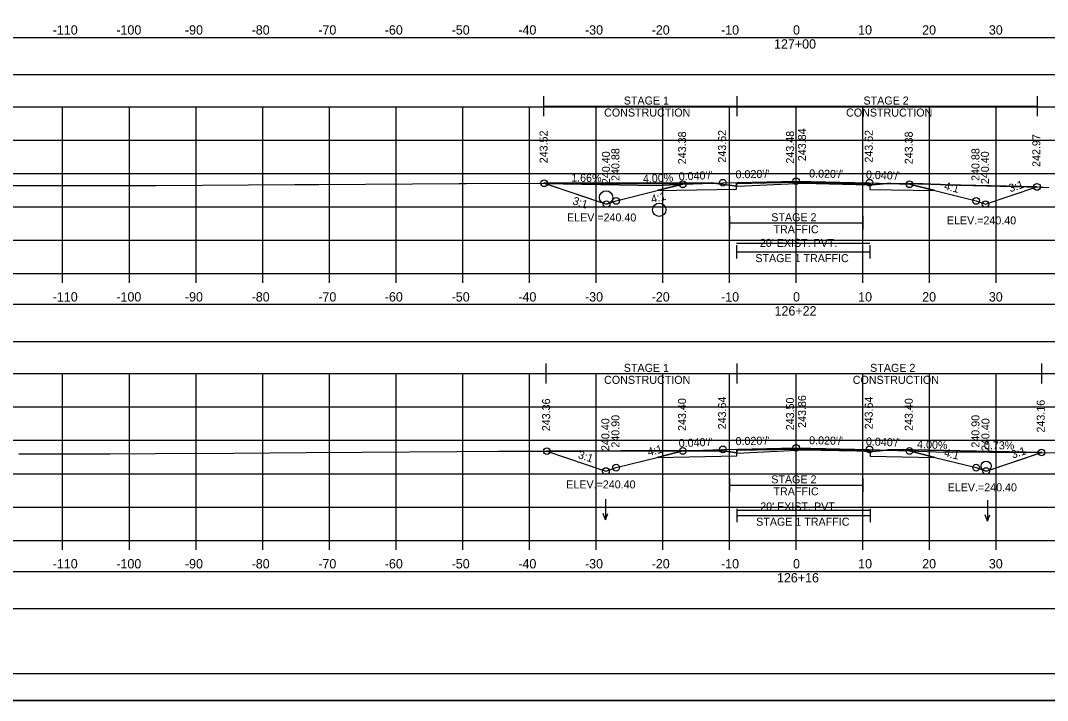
# Model space of a CAD drawing. Extents: x 1369627 to 1374022, y 380035 to 398173.
# Drawn here: x 1370062.9 to 1370216.9, y 382168.3 to 382270.1 of the extents above; entities that cross this region are included whole.
import ezdxf

# ---------------------------------------------------------------- set-up
doc = ezdxf.new("R2010")
doc.units = 0
for name, color, linetype in [('Default', 7, 'Continuous'), ('R_Alt Surface', 7, 'Continuous'), ('R_Axis', 7, 'Continuous'), ('R_Axis Annot', 7, 'Continuous'), ('R_Border', 7, 'Continuous'), ('R_Border Notes', 7, 'Continuous'), ('R_Drive', 7, 'Continuous'), ('R_Exist Surface', 7, 'Continuous'), ('R_Fin Surface', 7, 'Continuous'), ('R_Grid', 7, 'Continuous'), ('R_MOT', 7, 'Continuous'), ('R_No Plot', 7, 'Continuous'), ('R_Water', 7, 'Continuous'), ('R_Water Annot', 7, 'Continuous'), ('R_Xsect Elev', 7, 'Continuous'), ('R_Xsect Slope', 7, 'Continuous'), ('T_Vehicle Path Lt Minor', 7, 'Continuous'), ('T_Vehicle Path Rt', 7, 'Continuous')]:
    doc.layers.add(name, color=color, linetype=linetype)

msp = doc.modelspace()

# ---------------------------------------------------------------- linework, layer by layer
at = {"layer": 'Default'}
for points in [[(1370029.24, 382262.05), (1370329.24, 382262.05), (1370329.24, 382267.57), (1370029.24, 382267.57)], [(1370029.24, 382222.06), (1370329.24, 382222.06), (1370329.24, 382227.58), (1370029.24, 382227.58)], [(1370029.24, 382182.02), (1370329.24, 382182.02), (1370329.24, 382187.54), (1370029.24, 382187.54)]]:
    msp.add_lwpolyline(points, close=True, dxfattribs=at)
at = {"layer": 'R_Alt Surface'}
for points in [[(1370158.41, 382244.66), (1370170.29, 382244.9), (1370170.29, 382245.73), (1370179.24, 382245.91), (1370190.29, 382245.69), (1370190.29, 382244.85), (1370200.07, 382244.66)], [(1370158.41, 382204.68), (1370170.36, 382204.92), (1370170.36, 382205.75), (1370179.24, 382205.93), (1370190.36, 382205.71), (1370190.36, 382204.87), (1370200.07, 382204.68)]]:
    msp.add_lwpolyline(points, dxfattribs=at)
at = {"layer": 'R_Axis'}
for p, q in [((1370029.24, 382232.24), (1370329.24, 382232.24)), ((1370069.24, 382230.84), (1370069.24, 382232.24)), ((1370079.24, 382230.84), (1370079.24, 382232.24)), ((1370089.24, 382230.84), (1370089.24, 382232.24)), ((1370099.24, 382230.84), (1370099.24, 382232.24)), ((1370109.24, 382230.84), (1370109.24, 382232.24)), ((1370119.24, 382230.84), (1370119.24, 382232.24)), ((1370129.24, 382230.84), (1370129.24, 382232.24)), ((1370139.24, 382230.84), (1370139.24, 382232.24)), ((1370149.24, 382230.84), (1370149.24, 382232.24)), ((1370159.24, 382230.84), (1370159.24, 382232.24)), ((1370169.24, 382230.84), (1370169.24, 382232.24)), ((1370179.24, 382230.84), (1370179.24, 382232.24)), ((1370189.24, 382230.84), (1370189.24, 382232.24)), ((1370199.24, 382230.84), (1370199.24, 382232.24)), ((1370209.24, 382230.84), (1370209.24, 382232.24)), ((1370029.24, 382192.24), (1370329.24, 382192.24)), ((1370069.24, 382190.84), (1370069.24, 382192.24)), ((1370079.24, 382190.84), (1370079.24, 382192.24)), ((1370089.24, 382190.84), (1370089.24, 382192.24)), ((1370099.24, 382190.84), (1370099.24, 382192.24)), ((1370109.24, 382190.84), (1370109.24, 382192.24)), ((1370119.24, 382190.84), (1370119.24, 382192.24)), ((1370129.24, 382190.84), (1370129.24, 382192.24)), ((1370139.24, 382190.84), (1370139.24, 382192.24)), ((1370149.24, 382190.84), (1370149.24, 382192.24)), ((1370159.24, 382190.84), (1370159.24, 382192.24)), ((1370169.24, 382190.84), (1370169.24, 382192.24)), ((1370179.24, 382190.84), (1370179.24, 382192.24)), ((1370189.24, 382190.84), (1370189.24, 382192.24)), ((1370199.24, 382190.84), (1370199.24, 382192.24)), ((1370209.24, 382190.84), (1370209.24, 382192.24))]:
    msp.add_line(p, q, dxfattribs=at)
at = {"layer": 'R_Border'}
msp.add_line((1370337.42, 382172.24), (1370021.24, 382172.24), dxfattribs=at)
at = {"layer": 'R_Drive'}
for p, q in [((1370158.24, 382245.45), (1370141.41, 382245.73)), ((1370162.24, 382245.61), (1370158.24, 382245.45)), ((1370196.24, 382205.67), (1370200.24, 382205.51)), ((1370200.24, 382205.51), (1370216.12, 382205.39))]:
    msp.add_line(p, q, dxfattribs=at)
at = {"layer": 'R_Exist Surface'}
for points in [[(1370055.95, 382245.43), (1370068.47, 382245.43), (1370069.6, 382245.44), (1370082.1, 382245.45), (1370083.25, 382245.45), (1370104.05, 382245.59), (1370105.99, 382245.59), (1370107.66, 382245.6), (1370128.73, 382245.73), (1370129.78, 382245.75), (1370147.94, 382245.76), (1370149.07, 382245.76), (1370166.91, 382245.77), (1370170.37, 382245.31), (1370170.39, 382245.31), (1370170.39, 382245.31), (1370170.4, 382245.31), (1370170.4, 382245.31), (1370170.4, 382245.31), (1370170.46, 382245.31), (1370180.29, 382245.76), (1370184.21, 382245.69), (1370190.58, 382245.52), (1370192.91, 382245.73), (1370197.61, 382245.68), (1370198.28, 382245.66), (1370199.46, 382245.62), (1370200.88, 382245.57), (1370201.67, 382245.54), (1370215.94, 382245.19), (1370216.3, 382245.18), (1370217.16, 382245.13)], [(1370062.67, 382205.21), (1370069.54, 382205.22), (1370076.37, 382205.23), (1370083.18, 382205.24), (1370094.83, 382205.31), (1370105.74, 382205.39), (1370114.13, 382205.45), (1370128.37, 382205.54), (1370134.6, 382205.59), (1370147.2, 382205.6), (1370152.96, 382205.64), (1370166.13, 382205.66), (1370168.37, 382205.67), (1370170.33, 382205.34), (1370170.42, 382205.3), (1370175.42, 382205.56), (1370180.36, 382205.79), (1370188.33, 382205.64), (1370190.66, 382205.58), (1370193.36, 382205.83), (1370195.32, 382205.84), (1370195.75, 382205.83), (1370195.99, 382205.83), (1370196.5, 382205.81), (1370218.35, 382205.35)]]:
    msp.add_lwpolyline(points, dxfattribs=at)
at = {"layer": 'R_Fin Surface'}
for points in [[(1370141.47, 382245.76), (1370150.82, 382242.64), (1370152.24, 382243.11), (1370158.41, 382244.66), (1370162.24, 382245.61), (1370168.24, 382245.85), (1370179.24, 382246.07), (1370190.24, 382245.85), (1370196.24, 382245.61), (1370200.07, 382244.66), (1370206.24, 382243.11), (1370207.66, 382242.64), (1370215.37, 382245.21)], [(1370141.85, 382205.6), (1370150.73, 382202.63), (1370152.24, 382203.14), (1370158.41, 382204.68), (1370162.24, 382205.64), (1370168.24, 382205.88), (1370179.24, 382206.1), (1370190.24, 382205.88), (1370196.24, 382205.64), (1370200.07, 382204.68), (1370206.24, 382203.14), (1370207.74, 382202.63), (1370216.03, 382205.4)]]:
    msp.add_lwpolyline(points, dxfattribs=at)
at = {"layer": 'R_Grid'}
for p, q in [((1370029.24, 382257.24), (1370329.24, 382257.24)), ((1370069.24, 382232.24), (1370069.24, 382257.24)), ((1370079.24, 382232.24), (1370079.24, 382257.24)), ((1370089.24, 382232.24), (1370089.24, 382257.24)), ((1370099.24, 382232.24), (1370099.24, 382257.24)), ((1370109.24, 382232.24), (1370109.24, 382257.24)), ((1370119.24, 382232.24), (1370119.24, 382257.24)), ((1370129.24, 382232.24), (1370129.24, 382257.24)), ((1370139.24, 382232.24), (1370139.24, 382257.24)), ((1370149.24, 382232.24), (1370149.24, 382257.24)), ((1370159.24, 382232.24), (1370159.24, 382257.24)), ((1370169.24, 382232.24), (1370169.24, 382257.24)), ((1370179.24, 382232.24), (1370179.24, 382257.24)), ((1370189.24, 382232.24), (1370189.24, 382257.24)), ((1370199.24, 382232.24), (1370199.24, 382257.24)), ((1370209.24, 382232.24), (1370209.24, 382257.24)), ((1370029.24, 382252.24), (1370329.24, 382252.24)), ((1370029.24, 382247.24), (1370329.24, 382247.24)), ((1370029.24, 382242.24), (1370329.24, 382242.24)), ((1370029.24, 382237.24), (1370329.24, 382237.24)), ((1370029.24, 382232.24), (1370329.24, 382232.24)), ((1370029.24, 382217.24), (1370329.24, 382217.24)), ((1370069.24, 382192.24), (1370069.24, 382217.24)), ((1370079.24, 382192.24), (1370079.24, 382217.24)), ((1370089.24, 382192.24), (1370089.24, 382217.24)), ((1370099.24, 382192.24), (1370099.24, 382217.24)), ((1370109.24, 382192.24), (1370109.24, 382217.24)), ((1370119.24, 382192.24), (1370119.24, 382217.24)), ((1370129.24, 382192.24), (1370129.24, 382217.24)), ((1370139.24, 382192.24), (1370139.24, 382217.24)), ((1370149.24, 382192.24), (1370149.24, 382217.24)), ((1370159.24, 382192.24), (1370159.24, 382217.24)), ((1370169.24, 382192.24), (1370169.24, 382217.24)), ((1370179.24, 382192.24), (1370179.24, 382217.24)), ((1370189.24, 382192.24), (1370189.24, 382217.24)), ((1370199.24, 382192.24), (1370199.24, 382217.24)), ((1370209.24, 382192.24), (1370209.24, 382217.24)), ((1370029.24, 382212.24), (1370329.24, 382212.24)), ((1370029.24, 382207.24), (1370329.24, 382207.24)), ((1370029.24, 382202.24), (1370329.24, 382202.24)), ((1370029.24, 382197.24), (1370329.24, 382197.24)), ((1370029.24, 382192.24), (1370329.24, 382192.24))]:
    msp.add_line(p, q, dxfattribs=at)
at = {"layer": 'R_MOT'}
for p, q in [((1370141.41, 382255.81), (1370141.41, 382258.81)), ((1370170.42, 382255.81), (1370170.42, 382258.81)), ((1370215.43, 382255.81), (1370215.43, 382258.81)), ((1370141.41, 382257.31), (1370215.43, 382257.31)), ((1370169.24, 382240.81), (1370169.24, 382238.81)), ((1370189.24, 382240.81), (1370189.24, 382238.81)), ((1370169.24, 382239.81), (1370189.24, 382239.81)), ((1370170.29, 382236.48), (1370170.29, 382234.48)), ((1370190.29, 382236.48), (1370190.29, 382234.48)), ((1370170.29, 382235.48), (1370190.29, 382235.48)), ((1370141.75, 382215.75), (1370141.75, 382218.75)), ((1370170.42, 382215.75), (1370170.42, 382218.75)), ((1370216.12, 382215.75), (1370216.12, 382218.75)), ((1370141.75, 382217.25), (1370216.12, 382217.25)), ((1370169.24, 382201.53), (1370169.24, 382199.53)), ((1370189.24, 382201.53), (1370189.24, 382199.53)), ((1370169.24, 382200.53), (1370189.24, 382200.53)), ((1370170.36, 382196.97), (1370170.36, 382194.97)), ((1370190.36, 382196.97), (1370190.36, 382194.97)), ((1370170.36, 382195.97), (1370190.36, 382195.97))]:
    msp.add_line(p, q, dxfattribs=at)
at = {"layer": 'R_No Plot'}
msp.add_line((1370008.84, 382168.26), (1370342.17, 382168.26), dxfattribs=at)
for points in [[(1370008.83, 382381.59), (1370342.17, 382381.59), (1370342.17, 382168.25), (1370008.83, 382168.25)], [(1370255.16, 382377.7), (1370274.78, 382377.7), (1370274.78, 382367.82), (1370290.89, 382367.82), (1370314.09, 382367.82), (1370314.09, 382335.15), (1370337.3, 382335.15), (1370337.42, 382172.24), (1370021.24, 382172.24), (1370021.24, 382377.7)]]:
    msp.add_lwpolyline(points, close=True, dxfattribs=at)
for points in [[(1370170.29, 382236.76), (1370190.29, 382236.76)], [(1370170.36, 382196.79), (1370190.36, 382196.79)]]:
    msp.add_lwpolyline(points, dxfattribs=at)
for centre, radius in [((1370141.47, 382245.76), 0.5), ((1370162.24, 382245.61), 0.5), ((1370168.24, 382245.85), 0.5), ((1370179.24, 382246.07), 0.5), ((1370190.24, 382245.85), 0.5), ((1370196.24, 382245.61), 0.5), ((1370215.37, 382245.21), 0.5), ((1370150.82, 382242.64), 0.5), ((1370152.24, 382243.11), 0.5), ((1370158.72, 382241.79), 1), ((1370206.24, 382243.11), 0.5), ((1370207.66, 382242.64), 0.5), ((1370141.85, 382205.6), 0.5), ((1370162.24, 382205.64), 0.5), ((1370168.24, 382205.88), 0.5), ((1370179.24, 382206.1), 0.5), ((1370190.24, 382205.88), 0.5), ((1370196.24, 382205.64), 0.5), ((1370216.03, 382205.4), 0.5), ((1370150.73, 382202.63), 0.5), ((1370152.24, 382203.14), 0.5), ((1370206.24, 382203.14), 0.5), ((1370207.74, 382202.63), 0.5)]:
    msp.add_circle(centre, radius, dxfattribs=at)
at = {"layer": 'R_Water'}
for centre, radius in [((1370150.75, 382243.64), 1), ((1370207.74, 382203.38), 0.75)]:
    msp.add_circle(centre, radius, dxfattribs=at)
at = {"layer": 'R_Water Annot'}
for p, q in [((1370150.68, 382198.44), (1370150.68, 382195.3)), ((1370207.95, 382198.27), (1370207.95, 382195.13)), ((1370150.68, 382195.3), (1370150.33, 382196.26)), ((1370150.68, 382195.3), (1370151.03, 382196.26)), ((1370207.95, 382195.13), (1370207.6, 382196.09)), ((1370207.95, 382195.13), (1370208.3, 382196.09))]:
    msp.add_line(p, q, dxfattribs=at)
at = {"layer": 'R_Xsect Elev'}
for p, q in [((1370179.24, 382245.71), (1370179.24, 382255.71)), ((1370179.24, 382205.74), (1370179.24, 382215.74))]:
    msp.add_line(p, q, dxfattribs=at)
at = {"layer": 'T_Vehicle Path Lt Minor'}
for p, q in [((1370141.41, 382245.76), (1370158.24, 382245.48)), ((1370158.24, 382245.48), (1370162.24, 382245.64)), ((1370162.24, 382245.64), (1370165.6, 382245.77)), ((1370193.02, 382205.8), (1370196.24, 382205.67)), ((1370195.99, 382205.83), (1370195.75, 382205.83)), ((1370196.5, 382205.81), (1370195.99, 382205.83)), ((1370196.24, 382205.67), (1370200.24, 382205.51)), ((1370216.12, 382205.39), (1370196.5, 382205.81)), ((1370200.24, 382205.51), (1370216.12, 382205.39))]:
    msp.add_line(p, q, dxfattribs=at)
for points in [[(1370165.6, 382245.77), (1370149.07, 382245.76), (1370147.94, 382245.76), (1370141.41, 382245.76)], [(1370195.75, 382205.83), (1370195.32, 382205.84), (1370193.36, 382205.83), (1370193.02, 382205.8)]]:
    msp.add_lwpolyline(points, dxfattribs=at)
at = {"layer": 'T_Vehicle Path Rt'}
for p, q in [((1370141.47, 382245.76), (1370141.54, 382245.73)), ((1370141.54, 382245.73), (1370158.24, 382245.45)), ((1370158.24, 382245.45), (1370141.54, 382245.73)), ((1370141.54, 382245.73), (1370150.82, 382242.64)), ((1370158.24, 382245.45), (1370162.24, 382245.61)), ((1370162.24, 382245.61), (1370158.24, 382245.45)), ((1370162.24, 382245.61), (1370158.41, 382244.66)), ((1370162.24, 382245.61), (1370166.13, 382245.77)), ((1370166.13, 382245.77), (1370162.24, 382245.61)), ((1370190.29, 382245.53), (1370190.29, 382245.69)), ((1370190.29, 382245.53), (1370190.29, 382244.85)), ((1370193.45, 382245.73), (1370196.24, 382245.61)), ((1370190.29, 382244.85), (1370200.07, 382244.66)), ((1370162.74, 382205.66), (1370152.96, 382205.64)), ((1370162.24, 382205.64), (1370158.41, 382204.68)), ((1370162.74, 382205.66), (1370162.24, 382205.64)), ((1370190.36, 382205.59), (1370190.36, 382205.71)), ((1370190.36, 382205.59), (1370190.36, 382204.87)), ((1370196.24, 382205.64), (1370192.78, 382205.77)), ((1370200.07, 382204.68), (1370196.24, 382205.64)), ((1370190.36, 382204.87), (1370200.07, 382204.68))]:
    msp.add_line(p, q, dxfattribs=at)
for points in [[(1370166.13, 382245.77), (1370149.07, 382245.76), (1370147.94, 382245.76), (1370141.47, 382245.76)], [(1370150.82, 382242.64), (1370152.24, 382243.11), (1370158.41, 382244.66), (1370162.24, 382245.61)], [(1370170.29, 382245.32), (1370166.91, 382245.77), (1370166.13, 382245.77)], [(1370190.29, 382245.69), (1370179.24, 382245.91), (1370170.29, 382245.73), (1370170.29, 382245.32)], [(1370170.29, 382245.32), (1370170.37, 382245.31), (1370170.39, 382245.31), (1370170.46, 382245.31), (1370180.29, 382245.76), (1370184.21, 382245.69), (1370190.24, 382245.53), (1370190.29, 382245.53)], [(1370193.45, 382245.73), (1370192.91, 382245.73), (1370190.58, 382245.52), (1370190.29, 382245.53)], [(1370215.37, 382245.21), (1370201.67, 382245.54), (1370200.88, 382245.57), (1370199.46, 382245.62), (1370198.28, 382245.66), (1370197.61, 382245.68), (1370193.45, 382245.73)], [(1370200.07, 382244.66), (1370196.24, 382245.61), (1370193.45, 382245.73)], [(1370196.24, 382245.61), (1370200.07, 382244.66), (1370206.24, 382243.11), (1370207.66, 382242.64), (1370215.37, 382245.21)], [(1370158.41, 382244.66), (1370170.29, 382244.9), (1370170.29, 382245.32)], [(1370141.85, 382205.6), (1370150.73, 382202.63), (1370152.24, 382203.14), (1370158.41, 382204.68), (1370162.24, 382205.64), (1370162.74, 382205.66)], [(1370152.96, 382205.64), (1370147.2, 382205.6), (1370141.85, 382205.6)], [(1370170.36, 382205.33), (1370170.33, 382205.34), (1370168.37, 382205.67), (1370166.13, 382205.66), (1370162.74, 382205.66)], [(1370190.36, 382205.71), (1370179.24, 382205.93), (1370170.36, 382205.75), (1370170.36, 382205.33)], [(1370170.36, 382205.33), (1370170.42, 382205.3), (1370175.42, 382205.56), (1370180.36, 382205.79), (1370188.33, 382205.64), (1370190.36, 382205.59)], [(1370192.78, 382205.77), (1370190.66, 382205.58), (1370190.36, 382205.59)], [(1370216.03, 382205.4), (1370196.5, 382205.81), (1370195.99, 382205.83), (1370195.75, 382205.83), (1370195.32, 382205.84), (1370193.36, 382205.83), (1370192.78, 382205.77)], [(1370192.78, 382205.77), (1370196.24, 382205.64), (1370200.07, 382204.68), (1370206.24, 382203.14), (1370207.74, 382202.63), (1370216.02, 382205.39), (1370216.03, 382205.4)], [(1370158.41, 382204.68), (1370170.36, 382204.92), (1370170.36, 382205.33)]]:
    msp.add_lwpolyline(points, dxfattribs=at)

# ---------------------------------------------------------------- texts
at = {"layer": 'R_Axis Annot'}
for s, height, p in [('-110', 1.4, (1370067.75, 382268.04)), ('-100', 1.4, (1370077.29, 382268.04)), ('-90', 1.4, (1370087.58, 382268.04)), ('-80', 1.4, (1370097.58, 382268.04)), ('-70', 1.4, (1370107.58, 382268.04)), ('-60', 1.4, (1370117.55, 382268.04)), ('-50', 1.4, (1370127.58, 382268.04)), ('-40', 1.4, (1370137.58, 382268.04)), ('-30', 1.4, (1370147.58, 382268.04)), ('-20', 1.4, (1370157.58, 382268.04)), ('-10', 1.4, (1370167.98, 382268.04)), ('0', 1.4, (1370178.78, 382268.04)), ('10', 1.4, (1370188.55, 382268.04)), ('20', 1.4, (1370198.15, 382268.04)), ('30', 1.4, (1370208.15, 382268.04)), ('127+00', 1.4, (1370175.93, 382265.94)), ("20' EXIST. PVT.", 1.2, (1370173.8, 382236.23)), ('-110', 1.4, (1370067.75, 382228.04)), ('-100', 1.4, (1370077.29, 382228.04)), ('-90', 1.4, (1370087.58, 382228.04)), ('-80', 1.4, (1370097.58, 382228.04)), ('-70', 1.4, (1370107.58, 382228.04)), ('-60', 1.4, (1370117.55, 382228.04)), ('-50', 1.4, (1370127.58, 382228.04)), ('-40', 1.4, (1370137.58, 382228.04)), ('-30', 1.4, (1370147.58, 382228.04)), ('-20', 1.4, (1370157.58, 382228.04)), ('-10', 1.4, (1370167.98, 382228.04)), ('0', 1.4, (1370178.78, 382228.04)), ('10', 1.4, (1370188.55, 382228.04)), ('20', 1.4, (1370198.15, 382228.04)), ('30', 1.4, (1370208.15, 382228.04)), ('126+22', 1.4, (1370176.01, 382225.94)), ("20' EXIST. PVT.", 1.2, (1370173.86, 382196.73)), ('-110', 1.4, (1370067.75, 382188.04)), ('-100', 1.4, (1370077.29, 382188.04)), ('-90', 1.4, (1370087.58, 382188.04)), ('-80', 1.4, (1370097.58, 382188.04)), ('-70', 1.4, (1370107.58, 382188.04)), ('-60', 1.4, (1370117.55, 382188.04)), ('-50', 1.4, (1370127.58, 382188.04)), ('-40', 1.4, (1370137.58, 382188.04)), ('-30', 1.4, (1370147.58, 382188.04)), ('-20', 1.4, (1370157.58, 382188.04)), ('-10', 1.4, (1370167.98, 382188.04)), ('0', 1.4, (1370178.78, 382188.04)), ('10', 1.4, (1370188.55, 382188.04)), ('20', 1.4, (1370198.15, 382188.04)), ('30', 1.4, (1370208.15, 382188.04)), ('126+16', 1.4, (1370176.37, 382185.94))]:
    msp.add_text(s, height=height, dxfattribs=at).set_placement(p)
at = {"layer": 'R_Border Notes'}
for p in [(1370144.88, 382240.04), (1370201.85, 382239.6), (1370144.77, 382200.03), (1370201.97, 382199.59)]:
    msp.add_text('ELEV.=240.40', height=1.2, dxfattribs=at).set_placement(p)
at = {"layer": 'R_MOT'}
for s, p in [('STAGE 1', (1370153.4, 382257.56)), ('STAGE 2', (1370189.35, 382257.56)), ('CONSTRUCTION', (1370150.45, 382255.76)), ('CONSTRUCTION', (1370186.74, 382255.76)), ('STAGE 2', (1370175.52, 382240.07)), ('TRAFFIC', (1370175.85, 382238.27)), ('STAGE 1 TRAFFIC', (1370173.13, 382233.94)), ('STAGE 1', (1370153.4, 382217.5)), ('STAGE 2', (1370190.35, 382217.5)), ('CONSTRUCTION', (1370150.45, 382215.7)), ('CONSTRUCTION', (1370187.74, 382215.7)), ('STAGE 2', (1370175.52, 382200.79)), ('TRAFFIC', (1370175.85, 382198.99)), ('STAGE 1 TRAFFIC', (1370173.25, 382194.44))]:
    msp.add_text(s, height=1.2, dxfattribs=at).set_placement(p)
at = {"layer": 'R_Xsect Elev'}
for s, rotation, p in [('243.52', 90, (1370141.97, 382248.76)), ('243.38', 90, (1370162.74, 382248.61)), ('243.62', 90, (1370168.74, 382248.85)), ('243.48', 90, (1370178.94, 382248.71)), ('243.84', 90, (1370180.73, 382249.07)), ('243.62', 90, (1370190.74, 382248.85)), ('243.38', 90, (1370196.74, 382248.61)), ('242.97', 90, (1370215.87, 382248.21)), ('240.40', 90, (1370151.32, 382245.64)), ('240.88', 90, (1370152.74, 382246.11)), ('240.88', 90, (1370206.74, 382246.11)), ('240.40', 90, (1370208.16, 382245.64)), ('1.66%', 359.0474, (1370145.5, 382246.01)), ('4.00%', 2.2906, (1370156.29, 382245.84)), ('243.36', 90, (1370142.35, 382208.6)), ('243.40', 90, (1370162.74, 382208.64)), ('243.64', 90, (1370168.74, 382208.88)), ('243.50', 90, (1370178.94, 382208.74)), ('243.86', 90, (1370180.73, 382209.1)), ('243.64', 90, (1370190.74, 382208.88)), ('243.40', 90, (1370196.74, 382208.64)), ('243.16', 90, (1370216.53, 382208.4)), ('240.40', 90, (1370151.23, 382205.63)), ('240.90', 90, (1370152.74, 382206.14)), ('240.90', 90, (1370206.74, 382206.14)), ('240.40', 90, (1370208.24, 382205.63)), ('4.00%', 357.7094, (1370197.37, 382206.08)), ('0.73%', 359.5844, (1370207.41, 382205.9))]:
    msp.add_text(s, height=1.2, rotation=rotation, dxfattribs=at).set_placement(p)
at = {"layer": 'R_Xsect Slope'}
for s, rotation, p in [("0.040'/'", 2.2906, (1370161.66, 382246.19)), ("0.020'/'", 1.1458, (1370170.17, 382246.49)), ("0.020'/'", 358.8542, (1370181.19, 382246.64)), ("0.040'/'", 357.7094, (1370189.7, 382246.48)), ('4:1', 345.9638, (1370201.36, 382244.85)), ('3:1', 18.4349, (1370211.36, 382244.4)), ('4:1', 14.0362, (1370157.64, 382242.77)), ('3:1', 341.5651, (1370145.63, 382242.65)), ("0.040'/'", 2.2906, (1370161.66, 382206.21)), ("0.020'/'", 1.1458, (1370170.17, 382206.51)), ("0.020'/'", 358.8542, (1370181.19, 382206.66)), ("0.040'/'", 357.7094, (1370189.7, 382206.5)), ('3:1', 341.5651, (1370146.45, 382204.59)), ('4:1', 14.0362, (1370157.12, 382204.87)), ('4:1', 345.9638, (1370201.36, 382204.87)), ('3:1', 18.4349, (1370211.73, 382204.49))]:
    msp.add_text(s, height=1.2, rotation=rotation, dxfattribs=at).set_placement(p)

doc.saveas('drawing.dxf')
